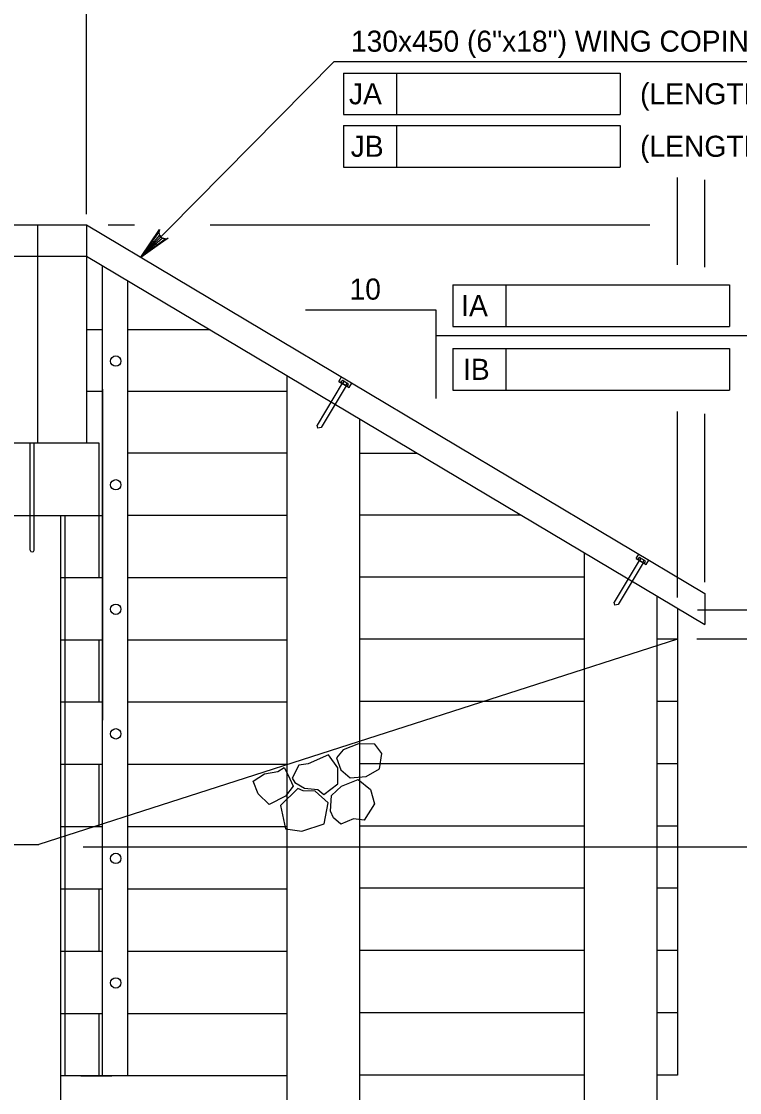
# Model space of a CAD drawing. Extents: x 635440 to 640306, y 296653 to 298484.
# Drawn here: x 638835.6 to 638937.7, y 297346.7 to 297499.1 of the extents above; entities that cross this region are included whole.
import ezdxf

# ---------------------------------------------------------------- set-up
doc = ezdxf.new("R2010")
doc.units = 0
doc.layers.add('4', color=7, linetype='Continuous')
doc.layers.add('5', color=7, linetype='Continuous')

# ---------------------------------------------------------------- blocks, each defined once
blk = doc.blocks.new('ROCK')
at = {"layer": '4'}
for points in [[(2.36725, 1.088), (2.2065, 0.82625), (2.378625, 0.506625), (2.66975, 0.3095), (3.128875, 0.403375), (3.48475, 0.6775), (3.4915, 1.123375), (3.25625, 1.36725), (2.783625, 1.308375)], [(1.10175, -0.02725), (1.4015, -0.159125), (1.78825, -0.148875), (1.980875, -0.266), (2.343375, 0.09475), (2.27875, 0.5505), (1.969375, 0.883), (1.4225, 0.553625), (1.152875, 0.479), (1.0105, 0.082)], [(0.74675, 0.359875), (0.882, 0.16), (1.072875, -0.144), (0.892, -0.457375), (0.448125, -0.758625), (0.1, -0.49325), (-0.095, -0.146375), (0.202875, 0.1025), (0.579125, 0.219875)], [(2.231375, -0.71725), (2.2025, -0.266375), (2.45475, 0.037125), (2.9085, 0.28875), (3.2995, 0.047625), (3.46875, -0.344), (3.231625, -0.855), (2.92, -0.860375), (2.5765, -1.054625), (2.340375, -0.904375)], [(1.2085, -0.192875), (0.778375, -0.737625), (1.008375, -1.391375), (1.48725, -1.396875), (2.09825, -1.106625), (2.133375, -0.486375), (1.723125, -0.203375), (1.37425, -0.239875)]]:
    blk.add_lwpolyline(points, close=True, dxfattribs=at)

msp = doc.modelspace()

# ---------------------------------------------------------------- linework, layer by layer
at = {"layer": '4'}
for p, q in [((638823.59, 297470.17), (638844.85, 297470.17)), ((638837.87, 297470.17), (638837.87, 297465.74)), ((638844.85, 297470.17), (638932.78, 297417.75)), ((638844.85, 297470.17), (638844.85, 297465.74)), ((638798.96, 297465.74), (638844.85, 297465.74)), ((638837.87, 297465.74), (638837.87, 297439.17)), ((638844.85, 297465.74), (638932.78, 297413.32)), ((638844.85, 297465.74), (638844.85, 297439.17)), ((638847.1, 297384.92), (638847.1, 297464.41)), ((638850.73, 297386.09), (638850.73, 297462.24)), ((638847.1, 297455.27), (638844.85, 297455.27)), ((638862.42, 297455.27), (638850.73, 297455.27)), ((638873.33, 297448.76), (638873.33, 297391.96)), ((638881.18, 297447.65), (638877.64, 297441.71)), ((638881.75, 297447.31), (638878.21, 297441.38)), ((638880.74, 297447.91), (638881.12, 297448.55)), ((638880.74, 297447.91), (638882.18, 297447.05)), ((638881.01, 297447.75), (638881.16, 297448.01)), ((638881.92, 297447.21), (638881.01, 297447.75)), ((638881.38, 297447.88), (638881.23, 297447.62)), ((638881.32, 297448.03), (638882.01, 297447.62)), ((638881.35, 297448.01), (638881.35, 297448.01)), ((638881.36, 297448), (638881.36, 297448)), ((638881.37, 297447.99), (638881.37, 297447.99)), ((638881.37, 297447.98), (638881.37, 297447.98)), ((638881.38, 297447.99), (638881.38, 297447.99)), ((638881.38, 297447.97), (638881.38, 297447.97)), ((638881.38, 297447.95), (638881.38, 297447.95)), ((638881.39, 297447.94), (638881.39, 297447.94)), ((638881.39, 297447.93), (638881.39, 297447.93)), ((638881.39, 297447.91), (638881.39, 297447.91)), ((638881.39, 297447.9), (638881.39, 297447.9)), ((638881.39, 297447.89), (638881.39, 297447.89)), ((638881.4, 297447.98), (638881.4, 297447.98)), ((638881.4, 297447.96), (638881.4, 297447.96)), ((638881.41, 297447.97), (638881.41, 297447.97)), ((638881.41, 297447.95), (638881.41, 297447.95)), ((638881.41, 297447.94), (638881.41, 297447.94)), ((638881.41, 297447.92), (638881.41, 297447.92)), ((638881.41, 297447.92), (638881.41, 297447.92)), ((638881.41, 297447.9), (638881.41, 297447.9)), ((638881.41, 297447.89), (638881.41, 297447.89)), ((638881.42, 297447.96), (638881.42, 297447.96)), ((638881.42, 297447.95), (638881.42, 297447.95)), ((638881.42, 297447.94), (638881.42, 297447.94)), ((638881.42, 297447.93), (638881.42, 297447.93)), ((638881.42, 297447.91), (638881.42, 297447.91)), ((638881.42, 297447.9), (638881.42, 297447.9)), ((638881.43, 297447.92), (638881.43, 297447.92)), ((638881.43, 297447.9), (638881.43, 297447.9)), ((638881.43, 297447.89), (638881.43, 297447.89)), ((638881.44, 297447.95), (638881.44, 297447.95)), ((638881.44, 297447.94), (638881.44, 297447.94)), ((638881.45, 297447.95), (638881.45, 297447.95)), ((638881.45, 297447.93), (638881.45, 297447.93)), ((638881.45, 297447.91), (638881.45, 297447.91)), ((638881.45, 297447.9), (638881.45, 297447.9)), ((638881.46, 297447.94), (638881.46, 297447.94)), ((638881.46, 297447.92), (638881.46, 297447.92)), ((638881.46, 297447.91), (638881.46, 297447.91)), ((638881.46, 297447.89), (638881.46, 297447.89)), ((638881.47, 297447.91), (638881.47, 297447.91)), ((638881.47, 297447.9), (638881.47, 297447.9)), ((638881.48, 297447.93), (638881.48, 297447.93)), ((638881.49, 297447.92), (638881.49, 297447.92)), ((638881.49, 297447.91), (638881.49, 297447.91)), ((638881.49, 297447.89), (638881.49, 297447.89)), ((638881.5, 297447.92), (638881.5, 297447.92)), ((638881.5, 297447.9), (638881.5, 297447.9)), ((638881.5, 297447.88), (638881.5, 297447.88)), ((638881.51, 297447.91), (638881.51, 297447.91)), ((638881.51, 297447.89), (638881.51, 297447.89)), ((638881.53, 297447.9), (638881.53, 297447.9)), ((638881.53, 297447.88), (638881.53, 297447.88)), ((638881.54, 297447.89), (638881.54, 297447.89)), ((638881.54, 297447.88), (638881.54, 297447.88)), ((638881.55, 297447.89), (638881.55, 297447.89)), ((638881.56, 297447.88), (638881.56, 297447.88)), ((638881.58, 297447.87), (638881.58, 297447.87)), ((638881.59, 297447.86), (638881.59, 297447.86)), ((638881.6, 297447.86), (638881.6, 297447.86)), ((638881.84, 297447.61), (638881.68, 297447.35)), ((638881.72, 297447.79), (638881.72, 297447.79)), ((638881.73, 297447.78), (638881.73, 297447.78)), ((638881.74, 297447.77), (638881.74, 297447.77)), ((638881.76, 297447.76), (638881.76, 297447.76)), ((638881.77, 297447.76), (638881.77, 297447.76)), ((638881.77, 297447.74), (638881.77, 297447.74)), ((638881.78, 297447.75), (638881.78, 297447.75)), ((638881.78, 297447.73), (638881.78, 297447.73)), ((638881.79, 297447.74), (638881.79, 297447.74)), ((638881.79, 297447.73), (638881.79, 297447.73)), ((638881.79, 297447.71), (638881.79, 297447.71)), ((638881.8, 297447.72), (638881.8, 297447.72)), ((638881.8, 297447.7), (638881.8, 297447.7)), ((638881.81, 297447.74), (638881.81, 297447.74)), ((638881.81, 297447.68), (638881.81, 297447.68)), ((638881.82, 297447.73), (638881.82, 297447.73)), ((638881.82, 297447.71), (638881.82, 297447.71)), ((638881.82, 297447.69), (638881.82, 297447.69)), ((638881.83, 297447.72), (638881.83, 297447.72)), ((638881.83, 297447.7), (638881.83, 297447.7)), ((638881.83, 297447.69), (638881.83, 297447.69)), ((638881.83, 297447.67), (638881.83, 297447.67)), ((638881.83, 297447.65), (638881.83, 297447.65)), ((638881.84, 297447.71), (638881.84, 297447.71)), ((638881.84, 297447.7), (638881.84, 297447.7)), ((638881.84, 297447.68), (638881.84, 297447.68)), ((638881.84, 297447.66), (638881.84, 297447.66)), ((638881.84, 297447.65), (638881.84, 297447.65)), ((638881.84, 297447.63), (638881.84, 297447.63)), ((638881.85, 297447.67), (638881.85, 297447.67)), ((638881.85, 297447.65), (638881.85, 297447.65)), ((638881.85, 297447.64), (638881.85, 297447.64)), ((638881.85, 297447.62), (638881.85, 297447.62)), ((638881.86, 297447.7), (638881.86, 297447.7)), ((638881.86, 297447.69), (638881.86, 297447.69)), ((638881.86, 297447.63), (638881.86, 297447.63)), ((638881.87, 297447.7), (638881.87, 297447.7)), ((638881.87, 297447.68), (638881.87, 297447.68)), ((638881.87, 297447.66), (638881.87, 297447.66)), ((638881.87, 297447.65), (638881.87, 297447.65)), ((638881.88, 297447.69), (638881.88, 297447.69)), ((638881.88, 297447.67), (638881.88, 297447.67)), ((638881.88, 297447.66), (638881.88, 297447.66)), ((638881.88, 297447.64), (638881.88, 297447.64)), ((638881.89, 297447.68), (638881.89, 297447.68)), ((638881.89, 297447.66), (638881.89, 297447.66)), ((638881.89, 297447.65), (638881.89, 297447.65)), ((638881.91, 297447.68), (638881.91, 297447.68)), ((638881.91, 297447.66), (638881.91, 297447.66)), ((638881.91, 297447.64), (638881.91, 297447.64)), ((638881.92, 297447.67), (638881.92, 297447.67)), ((638881.92, 297447.65), (638881.92, 297447.65)), ((638881.92, 297447.21), (638882.08, 297447.47)), ((638881.93, 297447.66), (638881.93, 297447.66)), ((638881.93, 297447.64), (638881.93, 297447.64)), ((638881.94, 297447.65), (638881.94, 297447.65)), ((638881.96, 297447.64), (638881.96, 297447.64)), ((638881.97, 297447.64), (638881.97, 297447.64)), ((638882.18, 297447.05), (638882.56, 297447.69)), ((638847.1, 297446.48), (638844.85, 297446.48)), ((638873.33, 297446.48), (638850.73, 297446.48)), ((638883.67, 297442.6), (638883.67, 297396.7)), ((638877.74, 297441.27), (638877.64, 297441.71)), ((638878.21, 297441.38), (638877.74, 297441.27)), ((638795.99, 297439.17), (638846.58, 297439.17)), ((638836.84, 297423.91), (638836.84, 297439.17)), ((638837.39, 297423.91), (638837.39, 297439.17)), ((638846.58, 297439.17), (638846.58, 297419.98)), ((638873.33, 297437.69), (638850.73, 297437.69)), ((638891.93, 297437.67), (638883.67, 297437.67)), ((638883.67, 297431.41), (638883.67, 297426.72)), ((638797.54, 297428.83), (638847.1, 297428.83)), ((638841.13, 297428.83), (638841.13, 297383.42)), ((638841.75, 297428.83), (638841.75, 297349.11)), ((638873.33, 297428.83), (638850.73, 297428.83)), ((638906.67, 297428.88), (638883.67, 297428.88)), ((638915.59, 297423.57), (638915.59, 297406.96)), ((638922.98, 297422.72), (638923.36, 297423.36)), ((638922.98, 297422.72), (638924.42, 297421.87)), ((638923.25, 297422.57), (638923.41, 297422.83)), ((638923.63, 297422.69), (638923.47, 297422.43)), ((638923.56, 297422.84), (638924.25, 297422.43)), ((638923.59, 297422.82), (638923.59, 297422.82)), ((638923.6, 297422.81), (638923.6, 297422.81)), ((638923.61, 297422.81), (638923.61, 297422.81)), ((638923.61, 297422.79), (638923.61, 297422.79)), ((638923.62, 297422.77), (638923.62, 297422.77)), ((638923.63, 297422.8), (638923.63, 297422.8)), ((638923.63, 297422.78), (638923.63, 297422.78)), ((638923.63, 297422.73), (638923.63, 297422.73)), ((638923.63, 297422.71), (638923.63, 297422.71)), ((638923.63, 297422.71), (638923.63, 297422.71)), ((638923.64, 297422.79), (638923.64, 297422.79)), ((638923.64, 297422.77), (638923.64, 297422.77)), ((638923.64, 297422.76), (638923.64, 297422.76)), ((638923.64, 297422.74), (638923.64, 297422.74)), ((638923.65, 297422.78), (638923.65, 297422.78)), ((638923.65, 297422.77), (638923.65, 297422.77)), ((638923.65, 297422.75), (638923.65, 297422.75)), ((638923.65, 297422.73), (638923.65, 297422.73)), ((638923.65, 297422.73), (638923.65, 297422.73)), ((638923.65, 297422.72), (638923.65, 297422.72)), ((638923.65, 297422.7), (638923.65, 297422.7)), ((638923.66, 297422.78), (638923.66, 297422.78)), ((638923.66, 297422.76), (638923.66, 297422.76)), ((638923.66, 297422.74), (638923.66, 297422.74)), ((638923.66, 297422.73), (638923.66, 297422.73)), ((638923.66, 297422.71), (638923.66, 297422.71)), ((638923.67, 297422.76), (638923.67, 297422.76)), ((638923.67, 297422.7), (638923.67, 297422.7)), ((638923.68, 297422.77), (638923.68, 297422.77)), ((638923.68, 297422.75), (638923.68, 297422.75)), ((638923.68, 297422.73), (638923.68, 297422.73)), ((638923.68, 297422.72), (638923.68, 297422.72)), ((638923.69, 297422.76), (638923.69, 297422.76)), ((638923.69, 297422.74), (638923.69, 297422.74)), ((638923.69, 297422.73), (638923.69, 297422.73)), ((638923.69, 297422.71), (638923.69, 297422.71)), ((638923.7, 297422.74), (638923.7, 297422.74)), ((638923.7, 297422.72), (638923.7, 297422.72)), ((638923.7, 297422.7), (638923.7, 297422.7)), ((638923.71, 297422.75), (638923.71, 297422.75)), ((638923.71, 297422.71), (638923.71, 297422.71)), ((638923.72, 297422.74), (638923.72, 297422.74)), ((638923.72, 297422.73), (638923.72, 297422.73)), ((638923.73, 297422.74), (638923.73, 297422.74)), ((638923.73, 297422.72), (638923.73, 297422.72)), ((638923.73, 297422.7), (638923.73, 297422.7)), ((638923.74, 297422.73), (638923.74, 297422.73)), ((638923.74, 297422.71), (638923.74, 297422.71)), ((638923.74, 297422.7), (638923.74, 297422.7)), ((638923.75, 297422.71), (638923.75, 297422.71)), ((638923.76, 297422.72), (638923.76, 297422.72)), ((638923.77, 297422.72), (638923.77, 297422.72)), ((638923.77, 297422.7), (638923.77, 297422.7)), ((638923.78, 297422.71), (638923.78, 297422.71)), ((638923.78, 297422.69), (638923.78, 297422.69)), ((638923.79, 297422.7), (638923.79, 297422.7)), ((638923.81, 297422.69), (638923.81, 297422.69)), ((638923.82, 297422.68), (638923.82, 297422.68)), ((638923.42, 297422.46), (638919.89, 297416.53)), ((638923.99, 297422.12), (638920.45, 297416.19)), ((638924.16, 297422.02), (638923.25, 297422.57)), ((638923.83, 297422.68), (638923.83, 297422.68)), ((638923.84, 297422.67), (638923.84, 297422.67)), ((638924.08, 297422.42), (638923.93, 297422.16)), ((638923.96, 297422.6), (638923.96, 297422.6)), ((638923.97, 297422.59), (638923.97, 297422.59)), ((638923.98, 297422.59), (638923.98, 297422.59)), ((638924, 297422.58), (638924, 297422.58)), ((638924.01, 297422.57), (638924.01, 297422.57)), ((638924.01, 297422.56), (638924.01, 297422.56)), ((638924.02, 297422.56), (638924.02, 297422.56)), ((638924.02, 297422.55), (638924.02, 297422.55)), ((638924.03, 297422.56), (638924.03, 297422.56)), ((638924.03, 297422.54), (638924.03, 297422.54)), ((638924.03, 297422.52), (638924.03, 297422.52)), ((638924.04, 297422.53), (638924.04, 297422.53)), ((638924.04, 297422.52), (638924.04, 297422.52)), ((638924.05, 297422.55), (638924.05, 297422.55)), ((638924.06, 297422.54), (638924.06, 297422.54)), ((638924.06, 297422.52), (638924.06, 297422.52)), ((638924.06, 297422.51), (638924.06, 297422.51)), ((638924.06, 297422.49), (638924.06, 297422.49)), ((638924.07, 297422.53), (638924.07, 297422.53)), ((638924.07, 297422.52), (638924.07, 297422.52)), ((638924.07, 297422.5), (638924.07, 297422.5)), ((638924.07, 297422.48), (638924.07, 297422.48)), ((638924.07, 297422.47), (638924.07, 297422.47)), ((638924.08, 297422.53), (638924.08, 297422.53)), ((638924.08, 297422.51), (638924.08, 297422.51)), ((638924.08, 297422.49), (638924.08, 297422.49)), ((638924.08, 297422.48), (638924.08, 297422.48)), ((638924.08, 297422.46), (638924.08, 297422.46)), ((638924.08, 297422.44), (638924.08, 297422.44)), ((638924.09, 297422.48), (638924.09, 297422.48)), ((638924.09, 297422.47), (638924.09, 297422.47)), ((638924.09, 297422.45), (638924.09, 297422.45)), ((638924.09, 297422.44), (638924.09, 297422.44)), ((638924.1, 297422.52), (638924.1, 297422.52)), ((638924.1, 297422.5), (638924.1, 297422.5)), ((638924.11, 297422.51), (638924.11, 297422.51)), ((638924.11, 297422.49), (638924.11, 297422.49)), ((638924.11, 297422.48), (638924.11, 297422.48)), ((638924.11, 297422.46), (638924.11, 297422.46)), ((638924.11, 297422.44), (638924.11, 297422.44)), ((638924.12, 297422.5), (638924.12, 297422.5)), ((638924.12, 297422.49), (638924.12, 297422.49)), ((638924.12, 297422.47), (638924.12, 297422.47)), ((638924.12, 297422.45), (638924.12, 297422.45)), ((638924.13, 297422.48), (638924.13, 297422.48)), ((638924.13, 297422.46), (638924.13, 297422.46)), ((638924.14, 297422.49), (638924.14, 297422.49)), ((638924.15, 297422.49), (638924.15, 297422.49)), ((638924.15, 297422.47), (638924.15, 297422.47)), ((638924.15, 297422.46), (638924.15, 297422.46)), ((638924.16, 297422.48), (638924.16, 297422.48)), ((638924.16, 297422.46), (638924.16, 297422.46)), ((638924.16, 297422.02), (638924.32, 297422.28)), ((638924.17, 297422.47), (638924.17, 297422.47)), ((638924.17, 297422.46), (638924.17, 297422.46)), ((638924.19, 297422.47), (638924.19, 297422.47)), ((638924.2, 297422.46), (638924.2, 297422.46)), ((638924.21, 297422.45), (638924.21, 297422.45)), ((638924.42, 297421.87), (638924.8, 297422.5)), ((638847.1, 297419.98), (638841.13, 297419.98)), ((638873.33, 297419.98), (638850.73, 297419.98)), ((638915.59, 297420.09), (638883.67, 297420.09)), ((638925.93, 297417.41), (638925.93, 297410.34)), ((638932.78, 297417.75), (638932.78, 297413.32)), ((638919.98, 297416.09), (638919.89, 297416.53)), ((638920.45, 297416.19), (638919.98, 297416.09)), ((638928.88, 297415.64), (638928.88, 297411.24)), ((638928.88, 297411.24), (638838.08, 297382.01)), ((638847.1, 297411.12), (638841.13, 297411.12)), ((638846.58, 297411.12), (638846.58, 297402.26)), ((638873.33, 297411.12), (638850.73, 297411.12)), ((638915.59, 297411.24), (638883.67, 297411.24)), ((638928.88, 297411.24), (638925.93, 297411.24)), ((638928.88, 297411.24), (638928.88, 297349.23)), ((638925.93, 297410.4), (638925.93, 297337.77)), ((638915.59, 297406.96), (638915.59, 297337.49)), ((638847.1, 297402.26), (638841.13, 297402.26)), ((638873.33, 297402.26), (638850.73, 297402.26)), ((638901.35, 297402.38), (638883.67, 297402.38)), ((638915.59, 297402.38), (638901.35, 297402.38)), ((638928.88, 297402.38), (638925.93, 297402.38)), ((638883.67, 297396.7), (638883.67, 297337.77)), ((638847.1, 297393.4), (638841.13, 297393.4)), ((638846.58, 297393.4), (638846.58, 297384.54)), ((638873.33, 297393.4), (638850.73, 297393.4)), ((638915.59, 297393.52), (638883.67, 297393.52)), ((638928.88, 297393.52), (638925.93, 297393.52)), ((638873.33, 297391.96), (638873.33, 297337.49)), ((638847.1, 297349.11), (638847.1, 297384.92)), ((638850.73, 297349.11), (638850.73, 297386.09)), ((638915.59, 297384.66), (638883.67, 297384.66)), ((638928.88, 297384.66), (638925.93, 297384.66)), ((638847.1, 297384.54), (638841.13, 297384.54)), ((638841.13, 297383.42), (638841.13, 297337.65)), ((638873.33, 297384.54), (638850.73, 297384.54)), ((638808.59, 297382.01), (638838.08, 297382.01)), ((638847.1, 297375.68), (638841.13, 297375.68)), ((638846.58, 297375.68), (638846.58, 297366.82)), ((638873.33, 297375.68), (638850.73, 297375.68)), ((638915.59, 297375.8), (638883.67, 297375.8)), ((638928.88, 297375.8), (638925.93, 297375.8)), ((638847.1, 297366.82), (638841.13, 297366.82)), ((638873.33, 297366.82), (638850.73, 297366.82)), ((638915.59, 297366.94), (638883.67, 297366.94)), ((638928.88, 297366.94), (638925.93, 297366.94)), ((638847.1, 297357.96), (638841.13, 297357.96)), ((638846.58, 297357.96), (638846.58, 297349.11)), ((638873.33, 297357.96), (638850.73, 297357.96)), ((638915.59, 297358.09), (638883.67, 297358.09)), ((638928.88, 297358.09), (638925.93, 297358.09)), ((638873.33, 297349.11), (638841.13, 297349.11)), ((638844.01, 297349.11), (638848.44, 297349.11)), ((638915.59, 297349.23), (638883.67, 297349.23)), ((638928.88, 297349.23), (638925.93, 297349.23))]:
    msp.add_line(p, q, dxfattribs=at)
for centre in [(638848.99, 297450.81), (638848.99, 297433.21), (638848.99, 297415.5), (638848.99, 297397.78), (638848.99, 297380.06), (638848.99, 297362.34)]:
    msp.add_circle(centre, 0.738, dxfattribs=at)
for centre, radius, start, end in [((638881.25, 297447.91), 0.135, 346.6464, 131.7428), ((638881.44, 297447.46), 0.424, 20.2446, 98.1446), ((638881.93, 297447.49), 0.148, 61.0217, 127.9076), ((638881.93, 297447.49), 0.148, 350.4815, 61.0216), ((638837.11, 297423.95), 0.28, 188.6735, 351.3265), ((638923.49, 297422.73), 0.135, 346.6464, 131.7428), ((638923.69, 297422.28), 0.424, 20.2446, 98.1446), ((638924.17, 297422.31), 0.148, 61.0217, 127.9076), ((638924.17, 297422.31), 0.148, 350.4815, 61.0216)]:
    msp.add_arc(centre, radius, start, end, dxfattribs=at)
at = {"layer": '5'}
for p, q in [((638844.85, 297471.71), (638844.85, 297515.56)), ((638852.55, 297465.59), (638880.06, 297493.45)), ((638880.06, 297493.45), (638973.75, 297493.45)), ((638881.37, 297491.79), (638881.37, 297485.89)), ((638881.37, 297491.79), (638920.74, 297491.79)), ((638888.93, 297491.79), (638888.93, 297485.89)), ((638920.74, 297491.79), (638920.74, 297485.89)), ((638881.37, 297485.89), (638920.74, 297485.89)), ((638881.37, 297484.33), (638920.74, 297484.33)), ((638881.37, 297484.33), (638881.37, 297478.42)), ((638888.93, 297484.33), (638888.93, 297478.42)), ((638920.74, 297484.33), (638920.74, 297478.42)), ((638881.37, 297478.42), (638920.74, 297478.42)), ((638928.88, 297464.52), (638928.88, 297476.91)), ((638932.78, 297464.19), (638932.78, 297476.58)), ((638847.9, 297470.17), (638851.65, 297470.17)), ((638862.42, 297470.17), (638924.96, 297470.17)), ((638896.91, 297461.65), (638936.28, 297461.65)), ((638896.91, 297461.65), (638896.91, 297455.75)), ((638904.48, 297461.65), (638904.48, 297455.75)), ((638936.28, 297461.65), (638936.28, 297455.75)), ((638894.56, 297458.04), (638875.98, 297458.04)), ((638894.56, 297445.5), (638894.56, 297458.04)), ((638896.91, 297455.75), (638936.28, 297455.75)), ((638969.41, 297454.39), (638894.56, 297454.39)), ((638896.91, 297452.59), (638896.91, 297446.68)), ((638896.91, 297452.59), (638936.28, 297452.59)), ((638904.48, 297452.59), (638904.48, 297446.68)), ((638936.28, 297452.59), (638936.28, 297446.68)), ((638847.1, 297446.82), (638847.1, 297399.74)), ((638896.91, 297446.68), (638936.28, 297446.68)), ((638928.88, 297417.18), (638928.88, 297443.65)), ((638932.78, 297419.34), (638932.78, 297443.32)), ((638931.71, 297415.42), (639033.16, 297415.42)), ((638939.93, 297411.24), (638931.65, 297411.24)), ((638939.93, 297381.66), (638844.35, 297381.66))]:
    msp.add_line(p, q, dxfattribs=at)
msp.add_lwpolyline([(638852.55, 297465.59), (638855.2, 297469.52), (638855.12, 297469.09), (638855.22, 297468.73), (638855.4, 297468.48), (638855.66, 297468.29), (638856.01, 297468.21), (638856.44, 297468.29), (638852.55, 297465.59), (638856.01, 297468.21), (638855.66, 297468.29), (638852.55, 297465.59), (638855.4, 297468.48), (638855.22, 297468.73), (638852.55, 297465.59), (638855.12, 297469.09)], dxfattribs=at)
msp.add_lwpolyline([(638854.87, 297467.27), (638854.2, 297467.94), (638852.55, 297465.59)], close=True, dxfattribs=at)

# ---------------------------------------------------------------- block references
at = {"layer": '5', "xscale": 4.921475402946, "yscale": 4.921475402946, "rotation": -7.300632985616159}
msp.add_blockref('ROCK', (638869.09, 297391.69), dxfattribs=at)

# ---------------------------------------------------------------- texts
at = {"layer": '5'}
for s, height, p in [('130x450 (6"x18") WING COPING', 3.0001, (638882.44, 297494.82)), ('JA', 3, (638882.16, 297487.34)), ('(LENGTH) WINGWALL A', 3.0001, (638923.56, 297487.34)), ('JB', 3, (638882.41, 297479.87)), ('(LENGTH) WINGWALL B', 3.0001, (638923.56, 297479.87)), ('10', 3, (638882.24, 297459.55))]:
    msp.add_text(s, height=height, dxfattribs=at).set_placement(p)
for s, p in [('IA', (638898.12, 297457.2)), ('IB', (638898.38, 297448.14))]:
    msp.add_text(s, height=3, rotation=359.9382, dxfattribs=at).set_placement(p)

doc.saveas('drawing.dxf')
